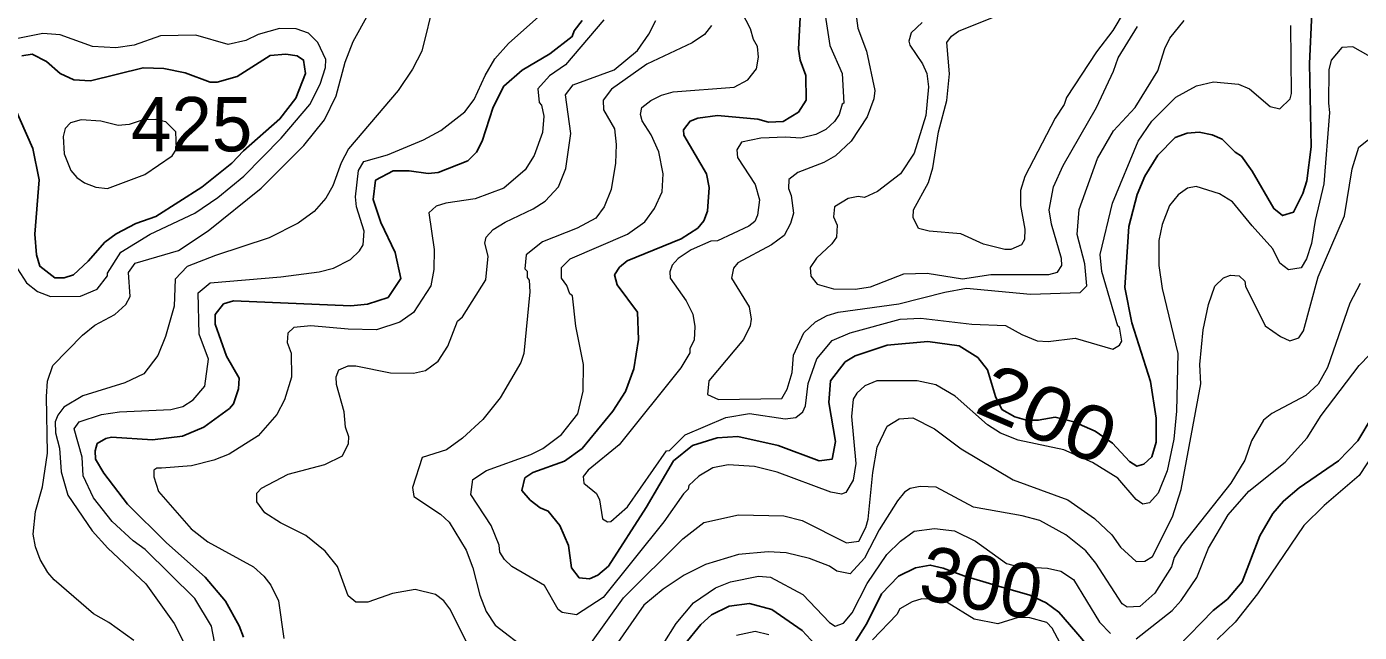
# Model space of a CAD drawing. Extents: x 673.3 to 698.5, y 6984.3 to 7012.3.
# Drawn here: x 691.793 to 693.753, y 6988.753 to 6989.644 of the extents above; entities that cross this region are included whole.
import ezdxf
from ezdxf.enums import TextEntityAlignment as Align

# ---------------------------------------------------------------- set-up
doc = ezdxf.new("R2010")
doc.units = 0
doc.header["$LTSCALE"] = 0.032
doc.layers.add('1', color=7, linetype='Continuous', lineweight=25)
doc.layers.add('2', color=7, linetype='Continuous', lineweight=13)
doc.layers.add('21', color=7, linetype='Continuous')
doc.layers.add('61', color=7, linetype='Continuous')

msp = doc.modelspace()

# ---------------------------------------------------------------- linework, layer by layer
at = {"layer": '1'}
for points in [[(692.6101, 6989.653), (692.598, 6989.6374), (692.5951, 6989.6292), (692.5625, 6989.6036), (692.5215, 6989.5799), (692.4945, 6989.5564), (692.479, 6989.5254), (692.4628, 6989.4754), (692.4546, 6989.4592), (692.4417, 6989.4464), (692.3983, 6989.4292), (692.3836, 6989.4277), (692.3553, 6989.4317), (692.3318, 6989.4317), (692.3061, 6989.4181)], [(693.0113, 6989.1598), (692.9965, 6989.1506), (692.9752, 6989.1229), (692.9728, 6989.091), (692.9825, 6989.0339), (692.9775, 6989.0076), (692.9584, 6989.0051), (692.8983, 6989.0278), (692.8386, 6989.0408), (692.8083, 6989.039), (692.7721, 6989.028), (692.7441, 6989.0051), (692.7042, 6988.9368), (692.6485, 6988.8502), (692.6331, 6988.8373), (692.6208, 6988.8317), (692.6055, 6988.8332), (692.5944, 6988.8477), (692.59, 6988.8809), (692.5771, 6988.9102), (692.56, 6988.9314), (692.5483, 6988.9359), (692.5335, 6988.9474), (692.521, 6988.9615), (692.5254, 6988.9802), (692.5372, 6988.9883), (692.5839, 6989.0048), (692.6101, 6989.0235), (692.6551, 6989.0782), (692.6735, 6989.107), (692.6861, 6989.1404), (692.6926, 6989.1838), (692.6915, 6989.2241), (692.6616, 6989.2642), (692.6577, 6989.2786), (692.6648, 6989.2899), (692.6759, 6989.2995), (692.7555, 6989.3317), (692.78, 6989.3474), (692.7889, 6989.3582), (692.7943, 6989.3722), (692.7968, 6989.4072), (692.7927, 6989.4274), (692.7593, 6989.4841), (692.7587, 6989.4919), (692.7686, 6989.5047), (692.78, 6989.5091), (692.8087, 6989.5131), (692.8681, 6989.5076), (692.8837, 6989.5034), (692.9057, 6989.5041), (692.928, 6989.5182), (692.9393, 6989.5355), (692.9386, 6989.5719), (692.9305, 6989.5943), (692.928, 6989.6105), (692.9304, 6989.657)], [(693.6829, 6989.6643), (693.6796, 6989.5897), (693.682, 6989.4672), (693.6755, 6989.417), (693.6695, 6989.3984), (693.6562, 6989.3711), (693.6398, 6989.3659), (693.6269, 6989.3761), (693.5951, 6989.4314), (693.5795, 6989.4534), (693.5701, 6989.459), (693.5509, 6989.4781), (693.5363, 6989.4848), (693.5172, 6989.4887), (693.4997, 6989.487), (693.4818, 6989.4805), (693.4566, 6989.4548), (693.4374, 6989.4237), (693.4259, 6989.397), (693.4136, 6989.3499), (693.408, 6989.26), (693.4183, 6989.2083), (693.4455, 6989.122), (693.4541, 6989.0682), (693.454, 6989.0327), (693.4476, 6989.0109), (693.436, 6989.0001), (693.4258, 6988.9973), (693.4148, 6989.0044), (693.3896, 6989.031), (693.3642, 6989.0489), (693.333, 6989.0628), (693.3055, 6989.0693), (693.2806, 6989.0648), (693.2635, 6989.0652), (693.246, 6989.07), (693.2271, 6989.0809), (693.2175, 6989.0996), (693.206, 6989.1391), (693.1917, 6989.1572), (693.1644, 6989.1742), (693.1181, 6989.1808), (693.0585, 6989.1752), (693.0113, 6989.1598)], [(691.7668, 6989.5444), (691.8023, 6989.4646), (691.8114, 6989.4183), (691.8049, 6989.3388), (691.8073, 6989.3082), (691.8125, 6989.2914), (691.8346, 6989.2746), (691.848, 6989.2746), (691.8619, 6989.2787), (691.8836, 6989.2987), (691.9078, 6989.3268), (691.9248, 6989.3393), (691.9536, 6989.3542), (691.9829, 6989.3648), (692.0506, 6989.4076), (692.0946, 6989.4429), (692.1121, 6989.4612), (692.1654, 6989.508), (692.1886, 6989.5386), (692.2031, 6989.575), (692.2002, 6989.5945), (692.1907, 6989.6008), (692.1741, 6989.6035), (692.1511, 6989.6011), (692.1024, 6989.5703), (692.0731, 6989.5621), (692.0629, 6989.5623), (692.026, 6989.5759), (691.9945, 6989.5822), (691.9643, 6989.5833), (691.8867, 6989.564), (691.8624, 6989.5656), (691.8425, 6989.5749), (691.8222, 6989.5927), (691.801, 6989.6034), (691.7859, 6989.6009)], [(692.3061, 6989.4181), (692.3025, 6989.3894), (692.3136, 6989.3556), (692.3349, 6989.3114), (692.3432, 6989.2732), (692.3245, 6989.2455), (692.294, 6989.2354), (692.2697, 6989.2332), (692.0972, 6989.2403), (692.0827, 6989.2361), (692.07, 6989.2202), (692.0704, 6989.206), (692.087, 6989.1592), (692.1054, 6989.1268), (692.1045, 6989.1109), (692.0971, 6989.089), (692.0912, 6989.0821), (692.0536, 6989.0548), (692.0223, 6989.0416), (691.9783, 6989.0359), (691.9177, 6989.04), (691.9092, 6989.0383), (691.8969, 6989.0307), (691.8937, 6989.0199), (691.8941, 6989.0079), (691.9067, 6988.9871), (691.9415, 6988.9417), (691.9985, 6988.8847), (692.0556, 6988.834), (692.0852, 6988.7986), (692.1053, 6988.7626), (692.112, 6988.7457)], [(693.5588, 6988.802), (693.5803, 6988.8272), (693.6067, 6988.8949), (693.6254, 6988.9278), (693.6411, 6988.9461), (693.6644, 6988.9656), (693.7221, 6989.0053), (693.7506, 6989.0345), (693.7715, 6989.0698)], [(693.0111, 6988.7381), (693.0283, 6988.7658), (693.0503, 6988.8098), (693.0753, 6988.8355), (693.1003, 6988.8479), (693.1217, 6988.8518), (693.1406, 6988.8475), (693.171, 6988.836), (693.2186, 6988.8221), (693.2682, 6988.8078), (693.2923, 6988.7963), (693.3111, 6988.7828), (693.336, 6988.7536), (693.3528, 6988.7338)], [(692.7603, 6988.7349), (692.7843, 6988.7645), (692.8, 6988.7785), (692.8259, 6988.7915), (692.8562, 6988.7956), (692.8888, 6988.7867), (692.9334, 6988.7559), (692.9587, 6988.7284)], [(693.4856, 6988.7311), (693.5379, 6988.785), (693.5588, 6988.802)]]:
    msp.add_lwpolyline(points, dxfattribs=at)
at = {"layer": '2'}
for points in [[(692.9572, 6989.7284), (692.9743, 6989.616), (692.9923, 6989.5747), (692.9946, 6989.5314), (692.9922, 6989.5297), (692.988, 6989.5145), (692.9812, 6989.5045), (692.9681, 6989.4927), (692.9533, 6989.485), (692.9315, 6989.4798), (692.9088, 6989.4814), (692.8725, 6989.4797), (692.8444, 6989.474), (692.8376, 6989.4626), (692.8384, 6989.4513), (692.8641, 6989.4116), (692.8709, 6989.3893), (692.8677, 6989.3667), (692.864, 6989.3573), (692.8552, 6989.3501), (692.8087, 6989.329), (692.799, 6989.3281), (692.7702, 6989.3154), (692.7512, 6989.3028), (692.7423, 6989.2931), (692.739, 6989.2832), (692.7391, 6989.2738), (692.7629, 6989.2406), (692.7725, 6989.221), (692.7756, 6989.2026), (692.7748, 6989.1826), (692.7684, 6989.1703), (692.7682, 6989.164), (692.7552, 6989.1418), (692.6645, 6989.029), (692.6187, 6988.9913), (692.6114, 6988.9822), (692.6123, 6988.9722), (692.6312, 6988.957), (692.6354, 6988.9478), (692.6398, 6988.9198), (692.6474, 6988.9155), (692.6522, 6988.9162), (692.6765, 6988.9376), (692.7339, 6989.02), (692.7381, 6989.0206), (692.7614, 6989.0436), (692.821, 6989.0689), (692.856, 6989.0749), (692.9082, 6989.0669)], [(691.9504, 6988.7412), (691.9138, 6988.7673), (691.8915, 6988.78), (691.8335, 6988.8304), (691.8241, 6988.8411), (691.813, 6988.86), (691.8059, 6988.8789), (691.8025, 6988.8972), (691.8058, 6988.9308), (691.8161, 6988.9669), (691.8236, 6989.0163), (691.822, 6989.0998), (691.8237, 6989.1225), (691.8314, 6989.1452), (691.8751, 6989.19), (691.8933, 6989.2048), (691.9227, 6989.2206), (691.9387, 6989.235), (691.9451, 6989.2468), (691.9426, 6989.2824), (691.9525, 6989.2957), (692.0161, 6989.3146), (692.0598, 6989.3437), (692.138, 6989.4064), (692.2006, 6989.4691), (692.231, 6989.5069), (692.2483, 6989.5419), (692.2613, 6989.5914), (692.2731, 6989.6218), (692.3158, 6989.6994)], [(693.4221, 6989.6921), (693.3903, 6989.6379), (693.3664, 6989.6066), (693.3222, 6989.5395), (693.3188, 6989.5295), (693.3054, 6989.5094), (693.2608, 6989.4233), (693.2545, 6989.4027), (693.2545, 6989.3806), (693.261, 6989.346), (693.2602, 6989.3305), (693.2562, 6989.3228), (693.2403, 6989.3161), (693.2314, 6989.3162), (693.2002, 6989.3241), (693.1667, 6989.3389), (693.12, 6989.3431), (693.1047, 6989.3471), (693.0966, 6989.363), (693.0973, 6989.3744), (693.1194, 6989.4144), (693.1257, 6989.436), (693.1337, 6989.4893), (693.1463, 6989.5354), (693.1503, 6989.5743), (693.1461, 6989.6204), (693.1532, 6989.6299), (693.1634, 6989.6373), (693.2181, 6989.659)], [(692.3921, 6989.6812), (692.3741, 6989.6079), (692.3602, 6989.5814), (692.3395, 6989.5501), (692.2665, 6989.464), (692.2555, 6989.4437), (692.2433, 6989.4095), (692.2331, 6989.3915), (692.2158, 6989.3719), (692.1923, 6989.355), (692.1497, 6989.3333), (692.0706, 6989.3074), (692.029, 6989.2908), (692.0112, 6989.2722), (692.0101, 6989.2328), (691.9972, 6989.188), (691.9857, 6989.16), (691.9654, 6989.133), (691.9374, 6989.1197), (691.8755, 6989.1009), (691.8475, 6989.0841), (691.8387, 6989.0725), (691.8347, 6989.0624), (691.8352, 6989.0462), (691.8414, 6989.0239), (691.8439, 6988.989), (691.8536, 6988.9548), (691.8893, 6988.9022), (691.9126, 6988.8768), (691.9683, 6988.8242), (692.0097, 6988.7662), (692.0303, 6988.7251)], [(692.0631, 6989.2671), (692.1669, 6989.2757), (692.2233, 6989.2832), (692.2441, 6989.2885), (692.2693, 6989.3015), (692.2825, 6989.314), (692.2878, 6989.3227), (692.2893, 6989.3428), (692.2782, 6989.3786), (692.2764, 6989.3935), (692.281, 6989.4323), (692.2886, 6989.4453), (692.3236, 6989.4553), (692.3764, 6989.4775), (692.4023, 6989.4911), (692.4375, 6989.5187), (692.4509, 6989.5365), (692.4671, 6989.5721), (692.4815, 6989.5963), (692.5017, 6989.6188), (692.5552, 6989.6666)], [(692.7658, 6988.9636), (692.7587, 6988.9569), (692.7299, 6988.9154), (692.6408, 6988.8041), (692.6018, 6988.7786), (692.5806, 6988.7822), (692.5747, 6988.7866), (692.5547, 6988.8218), (692.5066, 6988.8499), (692.4958, 6988.86), (692.489, 6988.8707), (692.4881, 6988.8811), (692.476, 6988.9103), (692.4462, 6988.9556), (692.4489, 6988.9776), (692.4694, 6988.9911), (692.5346, 6989.0143), (692.5521, 6989.0236), (692.5793, 6989.044), (692.6034, 6989.0745), (692.6112, 6989.1079), (692.6119, 6989.1469), (692.6006, 6989.2031), (692.5956, 6989.2481), (692.5917, 6989.251), (692.5874, 6989.2633), (692.5794, 6989.2741), (692.5794, 6989.2897), (692.5923, 6989.3021), (692.6768, 6989.3388), (692.7022, 6989.3566), (692.7165, 6989.3761), (692.7276, 6989.401), (692.7292, 6989.4271), (692.7225, 6989.4597), (692.7115, 6989.4849), (692.6982, 6989.5055), (692.6958, 6989.5148), (692.6978, 6989.5248), (692.7111, 6989.5354), (692.7267, 6989.5432), (692.7437, 6989.5481), (692.8334, 6989.5547), (692.8534, 6989.5657), (692.8661, 6989.5819), (692.8692, 6989.5988), (692.8678, 6989.6148), (692.8619, 6989.6249), (692.8577, 6989.6405), (692.8383, 6989.6771)], [(692.4439, 6988.7313), (692.4151, 6988.7878), (692.4065, 6988.7991), (692.394, 6988.8087), (692.3642, 6988.816), (692.3309, 6988.8101), (692.2946, 6988.7973), (692.2772, 6988.7976), (692.2658, 6988.8065), (692.2499, 6988.8496), (692.2322, 6988.8725), (692.2037, 6988.8952), (692.1662, 6988.9142), (692.1433, 6988.9289), (692.1313, 6988.945), (692.1315, 6988.9575), (692.1384, 6988.9652), (692.1778, 6988.9858), (692.2315, 6988.9998), (692.2577, 6989.0124), (692.2665, 6989.0308), (692.2666, 6989.0405), (692.2618, 6989.0547), (692.26, 6989.0772), (692.2487, 6989.1176), (692.2484, 6989.1287), (692.2519, 6989.1391), (692.266, 6989.1449), (692.277, 6989.145), (692.3279, 6989.1345), (692.3617, 6989.134), (692.3795, 6989.1379), (692.3981, 6989.152), (692.4123, 6989.1741), (692.4268, 6989.2105), (692.4337, 6989.217), (692.4684, 6989.2716), (692.4718, 6989.306), (692.467, 6989.3252), (692.4687, 6989.334), (692.4791, 6989.3453), (692.4967, 6989.3564), (692.5381, 6989.376), (692.5557, 6989.3871), (692.5753, 6989.4081), (692.5858, 6989.435), (692.5932, 6989.4865), (692.5853, 6989.5435), (692.5969, 6989.5584), (692.6569, 6989.5805), (692.6911, 6989.6087), (692.7079, 6989.6326), (692.7182, 6989.6526)], [(692.6416, 6989.6539), (692.5855, 6989.5877), (692.5618, 6989.5714), (692.5446, 6989.5523), (692.5468, 6989.532), (692.55, 6989.5283), (692.5533, 6989.5121), (692.5515, 6989.4881), (692.5393, 6989.4543), (692.5262, 6989.4331), (692.4947, 6989.4064), (692.4524, 6989.3905), (692.4094, 6989.3843), (692.395, 6989.38), (692.3842, 6989.3699), (692.3921, 6989.3158), (692.392, 6989.2865), (692.3872, 6989.2624), (692.3621, 6989.2235), (692.3416, 6989.2093), (692.3077, 6989.198), (692.266, 6989.1988), (692.2107, 6989.2036), (692.1861, 6989.2011), (692.1769, 6989.193), (692.1763, 6989.1793), (692.1818, 6989.1635), (692.1826, 6989.1281), (692.1723, 6989.0951), (692.1609, 6989.0736), (692.1333, 6989.0418)], [(693.0135, 6989.6564), (693.0155, 6989.6416), (693.028, 6989.6079), (693.0403, 6989.5497), (693.0387, 6989.5378), (693.0291, 6989.5113), (693.0054, 6989.4752), (692.9824, 6989.4539), (692.9654, 6989.4439), (692.9271, 6989.4292), (692.9136, 6989.4189), (692.9133, 6989.4057), (692.9174, 6989.3955), (692.9205, 6989.3696), (692.9161, 6989.3544), (692.9069, 6989.3368), (692.8883, 6989.323), (692.839, 6989.2963), (692.8323, 6989.2885), (692.8294, 6989.2737), (692.8555, 6989.2316), (692.8586, 6989.2137), (692.8571, 6989.204), (692.8474, 6989.1836), (692.7963, 6989.1229), (692.7944, 6989.103), (692.8104, 6989.0954), (692.9035, 6989.0971), (692.9116, 6989.1108), (692.9189, 6989.135), (692.9209, 6989.1606), (692.936, 6989.1936), (692.9529, 6989.2097), (692.9703, 6989.2191), (692.9863, 6989.224), (693.0757, 6989.2359), (693.1432, 6989.2534), (693.1749, 6989.259), (693.269, 6989.2501), (693.3421, 6989.253)], [(693.1101, 6989.6498), (693.0935, 6989.6346), (693.0901, 6989.6226), (693.0917, 6989.6166), (693.1106, 6989.589), (693.1168, 6989.575), (693.1192, 6989.5555), (693.1152, 6989.5131), (693.0981, 6989.4577), (693.0782, 6989.4273), (693.0442, 6989.4011), (693.0249, 6989.3927), (693.0158, 6989.3942), (693.0012, 6989.3909), (692.9811, 6989.3789), (692.9793, 6989.3639), (692.985, 6989.352), (692.984, 6989.3341), (692.9769, 6989.3244), (692.9544, 6989.3033), (692.9451, 6989.2897), (692.9462, 6989.277), (692.9555, 6989.2652), (692.9794, 6989.2583), (693.0116, 6989.2575), (693.0337, 6989.2611), (693.0827, 6989.2802), (693.1171, 6989.281), (693.1693, 6989.2729), (693.2111, 6989.2793), (693.2963, 6989.2794), (693.3088, 6989.2826), (693.3154, 6989.2925), (693.3148, 6989.3028), (693.3, 6989.3535), (693.2969, 6989.3746), (693.3029, 6989.4082), (693.3171, 6989.4398), (693.3662, 6989.5248), (693.3911, 6989.5781), (693.398, 6989.5981), (693.4267, 6989.644)], [(693.3421, 6989.253), (693.3519, 6989.2628), (693.3489, 6989.2949), (693.3376, 6989.3382), (693.3409, 6989.375), (693.3678, 6989.4499), (693.3915, 6989.4906), (693.4232, 6989.5248), (693.4567, 6989.5789), (693.4666, 6989.6117), (693.474, 6989.6266), (693.4951, 6989.6526)], [(691.7793, 6989.2875), (691.793, 6989.2668), (691.8091, 6989.2545), (691.8283, 6989.2469), (691.8723, 6989.2476), (691.8969, 6989.2576), (691.912, 6989.2773), (691.9117, 6989.281), (691.9314, 6989.3121), (691.9746, 6989.3385), (692.0405, 6989.3694), (692.0739, 6989.3927), (692.1123, 6989.424), (692.1674, 6989.4796), (692.2096, 6989.5294), (692.2245, 6989.5593), (692.2325, 6989.5838), (692.2332, 6989.5953), (692.2212, 6989.6204), (692.2074, 6989.6342), (692.1891, 6989.6408), (692.1646, 6989.641), (692.1334, 6989.6321), (692.1151, 6989.6235), (692.0894, 6989.6174), (692.0419, 6989.6312), (691.9897, 6989.6303), (691.951, 6989.6166), (691.924, 6989.6125), (691.8898, 6989.6147), (691.8421, 6989.6319), (691.8169, 6989.6336), (691.7802, 6989.6265)], [(692.7999, 6989.6456), (692.7897, 6989.6322), (692.7717, 6989.62), (692.7048, 6989.5888), (692.6532, 6989.5519), (692.6408, 6989.5357), (692.6414, 6989.5214), (692.6576, 6989.4937), (692.6599, 6989.4703), (692.6591, 6989.4428), (692.6527, 6989.4043), (692.6423, 6989.3786), (692.6301, 6989.3622), (692.6027, 6989.3473), (692.5518, 6989.3274), (692.5275, 6989.308), (692.5257, 6989.2878), (692.5288, 6989.2841), (692.5289, 6989.2748), (692.5321, 6989.271), (692.5329, 6989.2538), (692.5239, 6989.163), (692.5198, 6989.1497), (692.4891, 6989.0981), (692.4638, 6989.0661), (692.4339, 6989.0387), (692.4103, 6989.0214), (692.3747, 6989.0101), (692.3603, 6988.9659), (692.3623, 6988.9527), (692.4016, 6988.9269), (692.4142, 6988.9151), (692.4395, 6988.874), (692.4492, 6988.848), (692.4595, 6988.8077), (692.4685, 6988.7837), (692.4821, 6988.7635), (692.5307, 6988.7262)], [(692.9082, 6989.0669), (692.9243, 6989.0689), (692.9342, 6989.0774), (692.9385, 6989.086), (692.9425, 6989.119), (692.9549, 6989.1551), (692.9776, 6989.1822), (693.0038, 6989.1934), (693.0776, 6989.2134), (693.1077, 6989.215), (693.1827, 6989.2062), (693.2325, 6989.2044), (693.2563, 6989.1908), (693.2791, 6989.1815), (693.2954, 6989.1809), (693.3351, 6989.1857), (693.3904, 6989.1695), (693.4001, 6989.1752), (693.4034, 6989.1814), (693.4002, 6989.2018), (693.3975, 6989.2035), (693.3741, 6989.2836), (693.3718, 6989.3085), (693.39, 6989.3842), (693.4276, 6989.4752), (693.4478, 6989.5047), (693.4829, 6989.5399), (693.5132, 6989.5565), (693.5385, 6989.5627), (693.5751, 6989.5593), (693.5911, 6989.5521), (693.6219, 6989.5265), (693.6361, 6989.523), (693.6511, 6989.5376), (693.6529, 6989.5455), (693.6519, 6989.6456)], [(693.7657, 6989.6012), (693.7431, 6989.6141), (693.7271, 6989.6132), (693.7114, 6989.5945), (693.7081, 6989.5802), (693.7072, 6989.5314), (693.709, 6989.5176), (693.7008, 6989.4124), (693.6878, 6989.3587), (693.6826, 6989.3249), (693.6751, 6989.3023), (693.6673, 6989.2893), (693.6484, 6989.2861), (693.6359, 6989.2959), (693.6258, 6989.3168), (693.595, 6989.3508), (693.5661, 6989.3862), (693.5471, 6989.3977), (693.5127, 6989.4088), (693.4999, 6989.4064), (693.4863, 6989.3964), (693.4734, 6989.3809), (693.4627, 6989.3526), (693.4581, 6989.3294), (693.4581, 6989.2926), (693.463, 6989.2588), (693.4859, 6989.1632), (693.4841, 6989.0782), (693.48, 6989.0373), (693.4702, 6988.9903), (693.4571, 6988.9575), (693.444, 6988.9437), (693.4346, 6988.9415), (693.4244, 6988.9484), (693.3976, 6988.9799), (693.3606, 6989.0028), (693.3182, 6989.0214), (693.251, 6989.0357), (693.2249, 6989.0461), (693.2059, 6989.0582), (693.1586, 6989.1001), (693.1302, 6989.1172), (693.1025, 6989.123), (693.043, 6989.1229), (693.0254, 6989.1155), (693.0136, 6989.1045), (693.0084, 6989.0961), (693.006, 6989.0706), (693.0126, 6989.0015), (693.0083, 6988.9768), (692.9978, 6988.9586), (692.9911, 6988.9562), (692.9757, 6988.9592), (692.8968, 6988.9887), (692.8634, 6988.9967), (692.8248, 6988.9993), (692.8023, 6988.995), (692.7813, 6988.9829), (692.7667, 6988.969), (692.7658, 6988.9636)], [(693.4374, 6988.8576), (693.4488, 6988.8647), (693.4782, 6988.9229), (693.4907, 6988.9629), (693.5199, 6989.1187), (693.5184, 6989.1469), (693.5233, 6989.1978), (693.531, 6989.2351), (693.5404, 6989.2623), (693.5528, 6989.2746), (693.5631, 6989.2785), (693.5763, 6989.2775), (693.5842, 6989.2696), (693.5853, 6989.2619), (693.6141, 6989.204), (693.6368, 6989.188), (693.6505, 6989.1819), (693.6636, 6989.1861), (693.6706, 6989.1966), (693.6923, 6989.2758), (693.7312, 6989.3656), (693.7422, 6989.4349), (693.7521, 6989.4667), (693.7757, 6989.4854)], [(692.0785, 6988.6906), (692.0646, 6988.7623), (692.0404, 6988.8028), (691.9673, 6988.875), (691.9496, 6988.8878), (691.9188, 6988.9162), (691.8913, 6988.9506), (691.8759, 6988.9832), (691.8748, 6989.0104), (691.8627, 6989.0521), (691.8701, 6989.0626), (691.9032, 6989.0733), (691.9293, 6989.0774), (692.005, 6989.0807), (692.0229, 6989.085), (692.038, 6989.0947), (692.0549, 6989.1152), (692.0606, 6989.1546), (692.0468, 6989.1916), (692.0453, 6989.2525), (692.0631, 6989.2671)], [(693.7539, 6989.2662), (693.7386, 6989.2371), (693.7059, 6989.1424), (693.6921, 6989.1178), (693.6741, 6989.1013), (693.6243, 6989.0746), (693.6117, 6989.0649), (693.5942, 6989.0346), (693.5842, 6989.0064), (693.5638, 6988.9722), (693.4915, 6988.8806), (693.4805, 6988.8633), (693.4766, 6988.8494), (693.4521, 6988.8108), (693.43, 6988.7911), (693.4116, 6988.79), (693.4041, 6988.7951), (693.3654, 6988.8549), (693.3507, 6988.8728), (693.3212, 6988.8966), (693.2828, 6988.9173), (693.2572, 6988.9243), (693.1855, 6988.937), (693.1304, 6988.9665)], [(693.4245, 6988.7436), (693.4777, 6988.7852), (693.4908, 6988.7999), (693.5139, 6988.8334), (693.5308, 6988.8769), (693.5598, 6988.9259), (693.5903, 6988.9605), (693.6439, 6989.0035), (693.6761, 6989.0389), (693.6966, 6989.0717), (693.7527, 6989.1456), (693.7838, 6989.1776)], [(692.6212, 6988.7347), (692.6706, 6988.8038), (692.758, 6988.8905), (692.7889, 6988.9146), (692.8397, 6988.9259), (692.9067, 6988.9243), (692.9334, 6988.9176), (692.9984, 6988.8845), (693.0167, 6988.887), (693.0271, 6988.907), (693.0304, 6988.9196), (693.0373, 6988.9883), (693.0438, 6989.0252), (693.0584, 6989.0563), (693.0762, 6989.0668), (693.096, 6989.0683), (693.1282, 6989.0521), (693.1671, 6989.023), (693.2437, 6988.9774), (693.324, 6988.9478), (693.3633, 6988.9206), (693.3888, 6988.8966), (693.4017, 6988.8782), (693.4245, 6988.857), (693.4374, 6988.8576)], [(692.1333, 6989.0418), (692.091, 6989.0149), (692.0685, 6989.0062), (692.0356, 6988.9977), (691.9915, 6988.9943), (691.9844, 6988.9943), (691.98, 6988.9915), (691.98, 6988.9819), (691.9871, 6988.96), (692.0351, 6988.905), (692.0592, 6988.8862), (692.1267, 6988.8491), (692.142, 6988.8356), (692.152, 6988.8223), (692.1633, 6988.7995), (692.1714, 6988.7437)], [(693.7845, 6989.0324), (693.7527, 6988.9836), (693.7011, 6988.9395), (693.6711, 6988.9101), (693.6029, 6988.8097), (693.57, 6988.7678), (693.5439, 6988.7423)], [(693.1304, 6988.9665), (693.1069, 6988.9674), (693.0922, 6988.9645), (693.084, 6988.9591), (693.0735, 6988.9465), (693.0467, 6988.9037), (693.0252, 6988.8621), (693.004, 6988.8389), (692.9844, 6988.8429), (692.9738, 6988.8505), (692.944, 6988.8617), (692.9098, 6988.8698), (692.8834, 6988.8714), (692.8398, 6988.8673), (692.7911, 6988.8526), (692.7599, 6988.8371), (692.7289, 6988.8164), (692.7004, 6988.7931), (692.6015, 6988.6509)], [(692.7292, 6988.7354), (692.7481, 6988.7662), (692.7734, 6988.7966), (692.8061, 6988.8186), (692.828, 6988.8273), (692.8691, 6988.8355), (692.8867, 6988.834), (692.9342, 6988.8088), (692.9738, 6988.7676), (692.9819, 6988.7623), (692.9943, 6988.7667), (693.0069, 6988.7818), (693.029, 6988.8249), (693.0578, 6988.8676), (693.0782, 6988.8873), (693.0979, 6988.9016), (693.1282, 6988.9056), (693.1574, 6988.9024), (693.1883, 6988.887), (693.234, 6988.854), (693.2506, 6988.8497), (693.2943, 6988.8475), (693.3137, 6988.8428), (693.3326, 6988.8306), (693.3705, 6988.768), (693.3867, 6988.7513)], [(693.3283, 6988.7075), (693.3009, 6988.759), (693.2934, 6988.7675), (693.2682, 6988.7743), (693.251, 6988.7746), (693.2214, 6988.7656), (693.1862, 6988.7724), (693.1467, 6988.7969), (693.1345, 6988.802), (693.1092, 6988.8022), (693.0951, 6988.798), (693.0771, 6988.7878), (693.0726, 6988.7791), (693.0368, 6988.7418)], [(692.8842, 6988.7491), (692.8642, 6988.7541), (692.837, 6988.7485)]]:
    msp.add_lwpolyline(points, dxfattribs=at)
msp.add_lwpolyline([(691.9668, 6989.4264), (692.0069, 6989.4538), (692.0132, 6989.4634), (692.0125, 6989.4892), (691.9975, 6989.5037), (691.9821, 6989.5074), (691.9645, 6989.5066), (691.9439, 6989.5), (691.9274, 6989.4983), (691.9021, 6989.5049), (691.8732, 6989.5066), (691.8574, 6989.5022), (691.8498, 6989.494), (691.8469, 6989.4822), (691.8484, 6989.4568), (691.8578, 6989.4322), (691.8667, 6989.4219), (691.8779, 6989.4142), (691.8946, 6989.4078), (691.912, 6989.4057)], close=True, dxfattribs=at)

# ---------------------------------------------------------------- texts
at = {"layer": '21'}
msp.add_text('425', height=0.08, dxfattribs=at).set_placement((691.9464, 6989.4603))
at = {"layer": '61', "width": 1.15}
msp.add_text('200', height=0.08, rotation=336.801, dxfattribs=at).set_placement((693.2787, 6989.0373), align=Align.CENTER)
at = {"layer": '61'}
msp.add_text('300', height=0.08, rotation=349.548, dxfattribs=at).set_placement((693.1899, 6988.7867), align=Align.CENTER)

doc.saveas('drawing.dxf')
